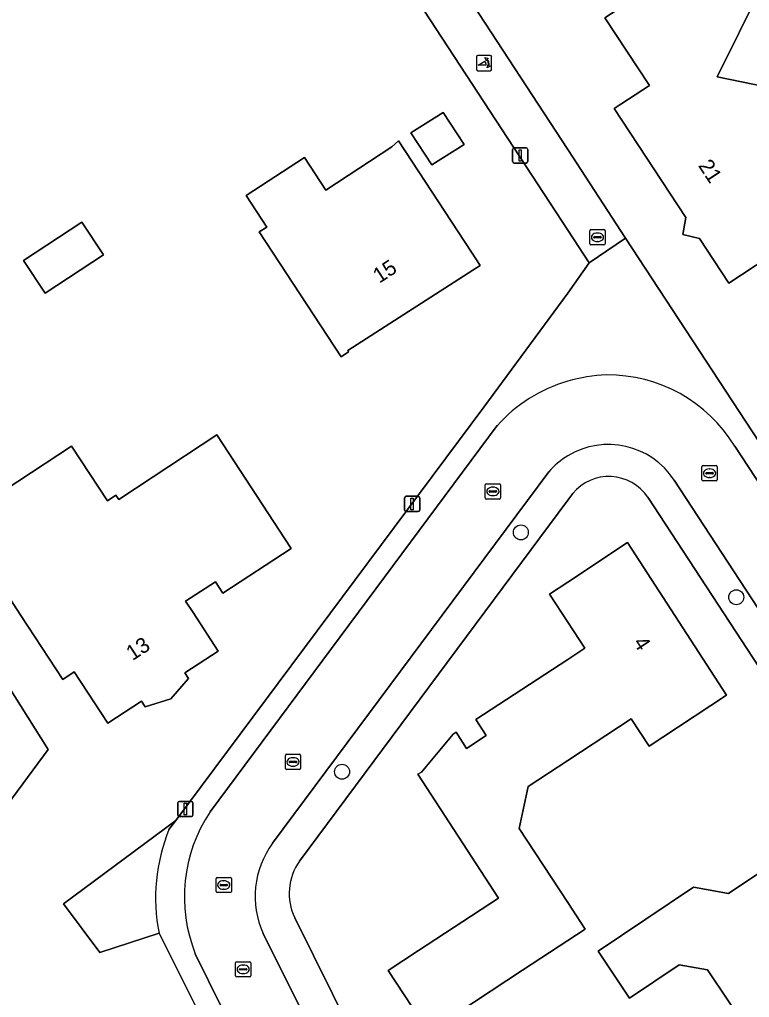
# Model space of a CAD drawing. Extents: x 163426 to 164192, y 380329 to 381641.
# Drawn here: x 163964.1 to 164011.9, y 381398.5 to 381462.6 of the extents above; entities that cross this region are included whole.
import ezdxf

# ---------------------------------------------------------------- set-up
doc = ezdxf.new("R2010")
doc.units = 0
for name, color, linetype in [('IMGEO_Boom', 7, 'Continuous'), ('IMGEO_Erf', 7, 'Continuous'), ('IMGEO_Kolk', 7, 'Continuous'), ('IMGEO_Lichtmast', 7, 'Continuous'), ('IMGEO_Pand', 7, 'Continuous'), ('IMGEO_Pand_nummerreeks', 7, 'Continuous'), ('IMGEO_Poller', 7, 'Continuous'), ('IMGEO_Rijbaan_lokaal_open', 7, 'Continuous'), ('IMGEO_Rioolput', 7, 'Continuous'), ('IMGEO_Voetpad_open', 7, 'Continuous')]:
    doc.layers.add(name, color=color, linetype=linetype)

msp = doc.modelspace()

# ---------------------------------------------------------------- linework, layer by layer
at = {"layer": 'IMGEO_Boom'}
for centre in [(163996.933, 381428.966), (164011.043, 381424.72), (163985.218, 381413.278)]:
    msp.add_circle(centre, 0.489, dxfattribs=at)
at = {"layer": 'IMGEO_Erf'}
for points in [[(164023.628, 381474.232), (163992.18, 381523.944), (163978.185, 381516.404), (163976.657, 381515.579), (163975.975, 381514.421), (163970.31, 381502.298), (163971.683, 381500), (163987.428, 381473.648), (163988.35, 381472.13), (163989.559, 381470.087), (164000, 381454.069), (164003.788, 381448.257), (164030.535, 381407.433)], [(163978.773, 381391.591), (163973.229, 381402.706), (163969.34, 381401.439), (163966.979, 381404.632), (163974.329, 381410.093), (163994.498, 381437.177), (164000, 381444.647), (164001.399, 381446.631), (164000, 381448.773), (163988.623, 381466.189)], [(164000.334, 381431.521), (164000, 381431.071), (163982.431, 381407.423)], [(164052.62, 381363.849), (164028.989, 381395.225), (164029.122, 381395.331), (164026.675, 381398.718), (164024.053, 381402.517), (164005.248, 381431.278)], [(163990.889, 381396.223), (163988.242, 381400.263), (163990.237, 381401.571), (163995.475, 381405.004), (163990.178, 381413.117), (163990.419, 381413.263), (163992.504, 381415.737), (163992.703, 381415.867), (163993.373, 381414.798), (163994.665, 381415.646), (163993.987, 381416.694), (164000, 381420.641), (164001.115, 381421.373), (164000, 381423.076), (163998.8, 381424.909), (164000, 381425.706), (164003.91, 381428.302), (164010.412, 381418.304), (164006.237, 381415.554), (164005.333, 381414.959), (164004.17, 381416.748), (164000, 381414.014), (163997.412, 381412.317), (163996.823, 381409.551), (164000, 381404.705), (164001.143, 381402.961), (164000, 381402.21), (163997.042, 381400.266), (163992.863, 381397.52)], [(164013.121, 381394.407), (164009.165, 381400.303), (164007.303, 381400.619), (164004.056, 381398.44), (164001.99, 381401.519), (164008.237, 381405.71), (164010.538, 381405.303), (164014.769, 381408.132), (164018.111, 381403.141), (164017.282, 381402.582), (164019.332, 381399.539), (164020.17, 381400.103), (164021.816, 381399.773), (164023.416, 381397.38)], [(163982.125, 381403.715), (163987.044, 381393.788), (163987.07, 381393.713), (163990.335, 381384.34), (163992.316, 381378.656), (163992.346, 381378.569), (164000, 381351.142), (164000, 381351.027), (163999.77, 381350.9), (164000, 381350.068), (164009.413, 381316.019)]]:
    msp.add_lwpolyline(points, dxfattribs=at)
for points in [[(164017.043, 381448.38), (164016.499, 381449.208), (164010.561, 381445.306), (164008.632, 381448.231), (164007.536, 381448.495), (164007.746, 381449.607), (164003.055, 381456.753), (164005.355, 381458.261), (164002.443, 381462.703), (164006.625, 381465.445), (164010.457, 381467.957), (164012.659, 381464.621), (164009.792, 381458.833), (164014.584, 381457.855), (164022.717, 381463.233), (164027.822, 381455.464), (164021.222, 381451.127)], [(163989.73, 381455.152), (163991.849, 381456.481), (163993.219, 381454.39), (163991.101, 381453.061)], [(163978.938, 381451.041), (163982.751, 381453.54), (163984.154, 381451.4), (163988.479, 381454.235), (163988.909, 381454.636), (163993.688, 381447.344), (163994.264, 381446.466), (163993.779, 381446.148), (163985.593, 381440.888), (163985.648, 381440.804), (163985.155, 381440.48), (163979.793, 381448.66), (163980.286, 381448.984)], [(163965.773, 381444.64), (163964.358, 381446.787), (163968.175, 381449.304), (163969.591, 381447.158)], [(163964.182, 381423.516), (163962.435, 381426.179), (163962.794, 381426.414), (163960.451, 381429.986), (163967.502, 381434.611), (163969.845, 381431.039), (163970.407, 381431.408), (163970.588, 381431.132), (163972.843, 381432.611), (163977.023, 381435.353), (163981.887, 381427.902), (163977.409, 381424.981), (163976.917, 381425.738), (163974.963, 381424.468), (163975.457, 381423.708), (163977.098, 381421.183), (163974.919, 381419.767), (163975.162, 381419.393), (163974.004, 381418.069), (163972.324, 381417.534), (163972.077, 381417.91), (163969.871, 381416.463), (163967.668, 381419.823), (163966.924, 381419.335)], [(163951.491, 381405.536), (163953.681, 381408.457), (163950.86, 381412.789), (163954.922, 381415.435), (163956.344, 381413.252), (163958.077, 381414.381), (163962.442, 381420.31), (163963.299, 381418.973), (163965.972, 381414.729), (163961.572, 381408.825), (163960.165, 381406.938), (163960.962, 381405.715), (163963.26, 381402.188), (163959.424, 381399.68)]]:
    msp.add_lwpolyline(points, close=True, dxfattribs=at)
for centre, radius, start, end in [((164002.7, 381429.557), 3.075, 34.03844, 140.29956), ((163985.407, 381405.311), 3.65, 144.63586, 205.92893)]:
    msp.add_arc(centre, radius, start, end, dxfattribs=at)
at = {"layer": 'IMGEO_Kolk'}
for p, q in [((164001.526, 381448.812), (164002.378, 381448.812)), ((164001.451, 381447.886), (164001.451, 381448.738)), ((164001.71, 381448.306), (164001.71, 381448.318)), ((164002.148, 381448.269), (164001.75, 381448.269)), ((164001.753, 381448.355), (164002.151, 381448.355)), ((164001.939, 381448.592), (164001.964, 381448.592)), ((164002.194, 381448.318), (164002.194, 381448.306)), ((164002.452, 381448.738), (164002.452, 381447.886)), ((164002.378, 381447.812), (164001.526, 381447.812)), ((164001.962, 381448.032), (164001.937, 381448.032)), ((164008.794, 381432.418), (164008.794, 381433.27)), ((164008.869, 381433.344), (164009.721, 381433.344)), ((164009.053, 381432.838), (164009.053, 381432.85)), ((164009.491, 381432.801), (164009.093, 381432.801)), ((164009.096, 381432.887), (164009.494, 381432.887)), ((164009.282, 381433.124), (164009.307, 381433.124)), ((164009.537, 381432.85), (164009.537, 381432.838)), ((164009.795, 381433.27), (164009.795, 381432.418)), ((163994.676, 381432.156), (163995.528, 381432.156)), ((164009.721, 381432.344), (164008.869, 381432.344)), ((164009.305, 381432.564), (164009.28, 381432.564)), ((163994.601, 381431.23), (163994.601, 381432.082)), ((163994.86, 381431.65), (163994.86, 381431.662)), ((163995.298, 381431.613), (163994.9, 381431.613)), ((163994.903, 381431.699), (163995.301, 381431.699)), ((163995.089, 381431.936), (163995.114, 381431.936)), ((163995.344, 381431.662), (163995.344, 381431.65)), ((163995.602, 381432.082), (163995.602, 381431.23)), ((163995.528, 381431.156), (163994.676, 381431.156)), ((163995.112, 381431.376), (163995.087, 381431.376)), ((163981.504, 381413.496), (163981.504, 381414.348)), ((163981.579, 381414.422), (163982.431, 381414.422)), ((163981.992, 381414.202), (163982.017, 381414.202)), ((163982.505, 381414.348), (163982.505, 381413.496)), ((163981.763, 381413.916), (163981.763, 381413.928)), ((163982.201, 381413.879), (163981.803, 381413.879)), ((163981.806, 381413.965), (163982.204, 381413.965)), ((163982.015, 381413.642), (163981.99, 381413.642)), ((163982.247, 381413.928), (163982.247, 381413.916)), ((163982.431, 381413.422), (163981.579, 381413.422)), ((163978.24, 381399.904), (163978.24, 381400.756)), ((163978.315, 381400.83), (163979.167, 381400.83)), ((163979.241, 381400.756), (163979.241, 381399.904)), ((163978.499, 381400.324), (163978.499, 381400.336)), ((163978.937, 381400.287), (163978.539, 381400.287)), ((163978.542, 381400.373), (163978.94, 381400.373)), ((163978.751, 381400.05), (163978.726, 381400.05)), ((163978.728, 381400.61), (163978.753, 381400.61)), ((163978.983, 381400.336), (163978.983, 381400.324)), ((163979.167, 381399.83), (163978.315, 381399.83))]:
    msp.add_line(p, q, dxfattribs=at)
for points in [[(164001.526, 381448.812), (164002.378, 381448.812)], [(164001.451, 381447.886), (164001.451, 381448.738)], [(164002.452, 381448.738), (164002.452, 381447.886)], [(164002.378, 381447.812), (164001.526, 381447.812)], [(164008.794, 381432.418), (164008.794, 381433.27)], [(164008.869, 381433.344), (164009.721, 381433.344)], [(164009.795, 381433.27), (164009.795, 381432.418)], [(163994.676, 381432.156), (163995.528, 381432.156)], [(164009.721, 381432.344), (164008.869, 381432.344)], [(163994.601, 381431.23), (163994.601, 381432.082)], [(163995.602, 381432.082), (163995.602, 381431.23)], [(163995.528, 381431.156), (163994.676, 381431.156)], [(163981.504, 381413.496), (163981.504, 381414.348)], [(163981.579, 381414.422), (163982.431, 381414.422)], [(163982.505, 381414.348), (163982.505, 381413.496)], [(163982.431, 381413.422), (163981.579, 381413.422)], [(163978.24, 381399.904), (163978.24, 381400.756)], [(163978.315, 381400.83), (163979.167, 381400.83)], [(163979.241, 381400.756), (163979.241, 381399.904)], [(163979.167, 381399.83), (163978.315, 381399.83)]]:
    msp.add_lwpolyline(points, dxfattribs=at)
for centre, radius, start, end in [((164001.528, 381448.736), 0.0765, 91.55205, 178.44795), ((164001.528, 381448.736), 0.0765, 91.55205, 178.44795), ((164002.376, 381448.736), 0.0765, 1.55205, 88.44795), ((164002.376, 381448.736), 0.0765, 1.55205, 88.44795), ((164001.75, 381448.315), 0.0403, 85.87752, 175.75265), ((164001.747, 381448.305), 0.0366, 178.93798, 274.71019), ((164002.151, 381448.312), 0.043, 264.86636, 352.45326), ((164002.155, 381448.317), 0.0386, 1.73085, 96.63898), ((164001.528, 381447.888), 0.0765, 181.55205, 268.44795), ((164001.528, 381447.888), 0.0765, 181.55205, 268.44795), ((164002.376, 381447.888), 0.0765, 271.55205, 358.44795), ((164002.376, 381447.888), 0.0765, 271.55205, 358.44795), ((164008.871, 381433.268), 0.0765, 91.55205, 178.44795), ((164008.871, 381433.268), 0.0765, 91.55205, 178.44795), ((164009.093, 381432.847), 0.0403, 85.87752, 175.75265), ((164009.09, 381432.837), 0.0366, 178.93798, 274.71019), ((164009.494, 381432.844), 0.043, 264.86636, 352.45326), ((164009.498, 381432.849), 0.0386, 1.73085, 96.63898), ((164009.719, 381433.268), 0.0765, 1.55205, 88.44795), ((164009.719, 381433.268), 0.0765, 1.55205, 88.44795), ((163994.678, 381432.08), 0.0765, 91.55205, 178.44795), ((163994.678, 381432.08), 0.0765, 91.55205, 178.44795), ((163995.526, 381432.08), 0.0765, 1.55205, 88.44795), ((163995.526, 381432.08), 0.0765, 1.55205, 88.44795), ((164008.871, 381432.42), 0.0765, 181.55205, 268.44795), ((164008.871, 381432.42), 0.0765, 181.55205, 268.44795), ((164009.719, 381432.42), 0.0765, 271.55205, 358.44795), ((164009.719, 381432.42), 0.0765, 271.55205, 358.44795), ((163994.9, 381431.659), 0.0403, 85.87752, 175.75265), ((163994.897, 381431.649), 0.0366, 178.93798, 274.71019), ((163995.301, 381431.656), 0.043, 264.86636, 352.45326), ((163995.305, 381431.661), 0.0386, 1.73085, 96.63898), ((163994.678, 381431.232), 0.0765, 181.55205, 268.44795), ((163994.678, 381431.232), 0.0765, 181.55205, 268.44795), ((163995.526, 381431.232), 0.0765, 271.55205, 358.44795), ((163995.526, 381431.232), 0.0765, 271.55205, 358.44795), ((163981.581, 381414.346), 0.0765, 91.55205, 178.44795), ((163981.581, 381414.346), 0.0765, 91.55205, 178.44795), ((163982.429, 381414.346), 0.0765, 1.55205, 88.44795), ((163982.429, 381414.346), 0.0765, 1.55205, 88.44795), ((163981.803, 381413.925), 0.0403, 85.87752, 175.75265), ((163981.8, 381413.915), 0.0366, 178.93798, 274.71019), ((163982.204, 381413.922), 0.043, 264.86636, 352.45326), ((163982.208, 381413.927), 0.0386, 1.73085, 96.63898), ((163981.581, 381413.498), 0.0765, 181.55205, 268.44795), ((163981.581, 381413.498), 0.0765, 181.55205, 268.44795), ((163982.429, 381413.498), 0.0765, 271.55205, 358.44795), ((163982.429, 381413.498), 0.0765, 271.55205, 358.44795), ((163978.317, 381400.754), 0.0765, 91.55205, 178.44795), ((163978.317, 381400.754), 0.0765, 91.55205, 178.44795), ((163979.165, 381400.754), 0.0765, 1.55205, 88.44795), ((163979.165, 381400.754), 0.0765, 1.55205, 88.44795), ((163978.539, 381400.333), 0.0403, 85.87752, 175.75265), ((163978.536, 381400.323), 0.0366, 178.93798, 274.71019), ((163978.94, 381400.33), 0.043, 264.86636, 352.45326), ((163978.944, 381400.335), 0.0386, 1.73085, 96.63898), ((163978.317, 381399.906), 0.0765, 181.55205, 268.44795), ((163978.317, 381399.906), 0.0765, 181.55205, 268.44795), ((163979.165, 381399.906), 0.0765, 271.55205, 358.44795), ((163979.165, 381399.906), 0.0765, 271.55205, 358.44795)]:
    msp.add_arc(centre, radius, start, end, dxfattribs=at)
for centre, major_axis, ratio, start_param, end_param in [((164001.938, 381448.312), (-0.387, 0.002), 0.722429, 4.712389, 7.853982), ((164001.963, 381448.312), (-0.39, 0.002), 0.717154, 1.570796, 4.712389), ((164009.281, 381432.844), (-0.387, 0.002), 0.722429, 4.712389, 7.853982), ((164009.306, 381432.844), (-0.39, 0.002), 0.717154, 1.570796, 4.712389), ((163995.088, 381431.656), (-0.387, 0.002), 0.722429, 4.712389, 7.853982), ((163995.113, 381431.656), (-0.39, 0.002), 0.717154, 1.570796, 4.712389), ((163981.991, 381413.922), (-0.387, 0.002), 0.722429, 4.712389, 7.853982), ((163982.016, 381413.922), (-0.39, 0.002), 0.717154, 1.570796, 4.712389), ((163978.727, 381400.33), (-0.387, 0.002), 0.722429, 4.712389, 7.853982), ((163978.752, 381400.33), (-0.39, 0.002), 0.717154, 1.570796, 4.712389)]:
    msp.add_ellipse(centre, major_axis=major_axis, ratio=ratio, start_param=start_param, end_param=end_param, dxfattribs=at)
at = {"layer": 'IMGEO_Lichtmast'}
for p, q in [((163996.393, 381453.274), (163996.393, 381454.074)), ((163996.393, 381454.074), (163996.393, 381453.274)), ((163996.493, 381454.174), (163997.283, 381454.174)), ((163997.283, 381454.174), (163996.493, 381454.174)), ((163997.383, 381454.074), (163997.383, 381453.274)), ((163997.383, 381453.274), (163997.383, 381454.074)), ((163997.283, 381453.174), (163996.493, 381453.174)), ((163996.493, 381453.174), (163997.283, 381453.174)), ((163989.315, 381430.432), (163989.315, 381431.232)), ((163989.315, 381431.232), (163989.315, 381430.432)), ((163989.415, 381431.332), (163990.205, 381431.332)), ((163990.205, 381431.332), (163989.415, 381431.332)), ((163990.305, 381431.232), (163990.305, 381430.432)), ((163990.305, 381430.432), (163990.305, 381431.232)), ((163990.205, 381430.332), (163989.415, 381430.332)), ((163989.415, 381430.332), (163990.205, 381430.332)), ((163974.463, 381410.437), (163974.463, 381411.237)), ((163974.463, 381411.237), (163974.463, 381410.437)), ((163974.563, 381411.337), (163975.353, 381411.337)), ((163975.353, 381411.337), (163974.563, 381411.337)), ((163975.453, 381411.237), (163975.453, 381410.437)), ((163975.453, 381410.437), (163975.453, 381411.237)), ((163975.353, 381410.337), (163974.563, 381410.337)), ((163974.563, 381410.337), (163975.353, 381410.337))]:
    msp.add_line(p, q, dxfattribs=at)
for points in [[(163996.813, 381454.049), (163996.963, 381454.049), (163996.963, 381453.299), (163996.813, 381453.299), (163996.813, 381454.049)], [(163989.735, 381431.207), (163989.885, 381431.207), (163989.885, 381430.457), (163989.735, 381430.457), (163989.735, 381431.207)], [(163974.883, 381411.212), (163975.033, 381411.212), (163975.033, 381410.462), (163974.883, 381410.462), (163974.883, 381411.212)]]:
    msp.add_lwpolyline(points, dxfattribs=at)
for centre, start, end in [((163996.493, 381454.074), 90, 180), ((163996.493, 381454.074), 90, 180), ((163997.283, 381454.074), 0, 90), ((163997.283, 381454.074), 360, 90), ((163996.493, 381453.274), 180, 270), ((163996.493, 381453.274), 180, 270), ((163997.283, 381453.274), 270, 0), ((163997.283, 381453.274), 270, 0), ((163989.415, 381431.232), 90, 180), ((163989.415, 381431.232), 90, 180), ((163990.205, 381431.232), 0, 90), ((163990.205, 381431.232), 360, 90), ((163989.415, 381430.432), 180, 270), ((163989.415, 381430.432), 180, 270), ((163990.205, 381430.432), 270, 0), ((163990.205, 381430.432), 270, 0), ((163974.563, 381411.237), 90, 180), ((163974.563, 381411.237), 90, 180), ((163975.353, 381411.237), 0, 90), ((163975.353, 381411.237), 360, 90), ((163974.563, 381410.437), 180, 270), ((163974.563, 381410.437), 180, 270), ((163975.353, 381410.437), 270, 0), ((163975.353, 381410.437), 270, 0)]:
    msp.add_arc(centre, 0.1, start, end, dxfattribs=at)
at = {"layer": 'IMGEO_Pand'}
for points in [[(164027.822, 381455.464), (164022.717, 381463.233), (164014.584, 381457.855), (164009.792, 381458.833), (164012.659, 381464.621), (164010.457, 381467.957), (164006.625, 381465.445), (164002.443, 381462.703), (164005.355, 381458.261), (164003.055, 381456.753), (164007.746, 381449.607), (164007.536, 381448.495), (164008.632, 381448.231), (164010.561, 381445.306), (164016.499, 381449.208), (164017.043, 381448.38), (164021.222, 381451.127)], [(163993.219, 381454.39), (163991.849, 381456.481), (163989.73, 381455.152), (163991.101, 381453.061)], [(163988.909, 381454.636), (163988.479, 381454.235), (163984.154, 381451.4), (163982.751, 381453.54), (163978.938, 381451.041), (163980.286, 381448.984), (163979.793, 381448.66), (163985.155, 381440.48), (163985.648, 381440.804), (163985.593, 381440.888), (163993.779, 381446.148), (163994.264, 381446.466), (163993.688, 381447.344)], [(163965.773, 381444.64), (163969.591, 381447.158), (163968.175, 381449.304), (163964.358, 381446.787)], [(163981.887, 381427.902), (163977.023, 381435.353), (163972.843, 381432.611), (163970.588, 381431.132), (163970.407, 381431.408), (163969.845, 381431.039), (163967.502, 381434.611), (163960.451, 381429.986), (163962.794, 381426.414), (163962.435, 381426.179), (163964.182, 381423.516), (163966.924, 381419.335), (163967.668, 381419.823), (163969.871, 381416.463), (163972.077, 381417.91), (163972.324, 381417.534), (163974.004, 381418.069), (163975.162, 381419.393), (163974.919, 381419.767), (163977.098, 381421.183), (163975.457, 381423.708), (163974.963, 381424.468), (163976.917, 381425.738), (163977.409, 381424.981)], [(163965.972, 381414.729), (163963.299, 381418.973), (163962.442, 381420.31), (163958.077, 381414.381), (163956.344, 381413.252), (163954.922, 381415.435), (163950.86, 381412.789), (163953.681, 381408.457), (163951.491, 381405.536), (163959.424, 381399.68), (163963.26, 381402.188), (163960.962, 381405.715), (163960.165, 381406.938), (163961.572, 381408.825)]]:
    msp.add_lwpolyline(points, close=True, dxfattribs=at)
for points in [[(163992.863, 381397.52), (163997.042, 381400.266), (164000, 381402.21), (164001.143, 381402.961), (164000, 381404.705), (163996.823, 381409.551), (163997.412, 381412.317), (164000, 381414.014), (164004.17, 381416.748), (164005.333, 381414.959), (164006.237, 381415.554), (164010.412, 381418.304), (164003.91, 381428.302), (164000, 381425.706), (163998.8, 381424.909), (164000, 381423.076), (164001.115, 381421.373), (164000, 381420.641), (163993.987, 381416.694), (163994.665, 381415.646), (163993.373, 381414.798), (163992.703, 381415.867), (163992.504, 381415.737), (163990.419, 381413.263), (163990.178, 381413.117), (163995.475, 381405.004), (163990.237, 381401.571), (163988.242, 381400.263), (163990.889, 381396.223)], [(164023.416, 381397.38), (164021.816, 381399.773), (164020.17, 381400.103), (164019.332, 381399.539), (164017.282, 381402.582), (164018.111, 381403.141), (164014.769, 381408.132), (164010.538, 381405.303), (164008.237, 381405.71), (164001.99, 381401.519), (164004.056, 381398.44), (164007.303, 381400.619), (164009.165, 381400.303), (164013.121, 381394.407)]]:
    msp.add_lwpolyline(points, dxfattribs=at)
at = {"layer": 'IMGEO_Poller'}
for p, q in [((163994.024, 381460.133), (163994.024, 381459.326)), ((163994.024, 381460.133), (163994.024, 381459.326)), ((163994.926, 381460.228), (163994.118, 381460.228)), ((163994.926, 381460.228), (163994.118, 381460.228)), ((163995.02, 381459.326), (163995.02, 381460.133)), ((163995.02, 381459.326), (163995.02, 381460.133)), ((163994.118, 381459.231), (163994.926, 381459.231)), ((163994.118, 381459.231), (163994.926, 381459.231))]:
    msp.add_line(p, q, dxfattribs=at)
for points in [[(163994.659, 381459.584), (163994.146, 381459.584), (163994.576, 381459.859)], [(163994.703, 381459.957), (163994.691, 381459.884), (163994.566, 381460.089)], [(163994.566, 381460.089), (163994.797, 381460.023), (163994.726, 381459.991)], [(163994.719, 381459.412), (163994.785, 381459.643), (163994.815, 381459.575)], [(163994.851, 381459.548), (163994.923, 381459.537), (163994.719, 381459.412)]]:
    msp.add_lwpolyline(points, dxfattribs=at)
for centre, radius, start, end in [((163994.118, 381460.133), 0.0946, 90, 180), ((163994.118, 381460.133), 0.0946, 90, 180), ((163994.331, 381459.634), 0.332, 351.32473, 42.4854), ((163994.345, 381459.644), 0.476, 351.75274, 41.16905), ((163994.345, 381459.644), 0.516, 349.35686, 42.29123), ((163994.926, 381460.133), 0.0946, 0, 90), ((163994.926, 381460.133), 0.0946, 0, 90), ((163994.118, 381459.326), 0.0946, 180, 270), ((163994.118, 381459.326), 0.0946, 180, 270), ((163994.926, 381459.326), 0.0946, 270, 0), ((163994.926, 381459.326), 0.0946, 270, 0)]:
    msp.add_arc(centre, radius, start, end, dxfattribs=at)
at = {"layer": 'IMGEO_Rijbaan_lokaal_open'}
for points in [[(163995.372, 381435.964), (163976.572, 381410.65)], [(164029.318, 381406.601), (164010.941, 381434.628)], [(163980.666, 381408.596), (163998.764, 381432.934)], [(164006.981, 381432.397), (164025.749, 381403.675), (164028.393, 381399.985), (164030.823, 381396.64), (164054.336, 381365.448)], [(163983.717, 381395.316), (163980.054, 381402.673)], [(163975.604, 381401.35), (163979.964, 381392.5)]]:
    msp.add_lwpolyline(points, dxfattribs=at)
for centre, radius, start, end in [((164002.86, 381429.225), 10.067, 91.7707, 106.50452), ((164002.64, 381429.566), 9.722, 31.37594, 90.53804), ((164002.869, 381429.189), 10.104, 106.49501, 137.89777), ((164002.671, 381429.588), 5.144, 33.09993, 121.28515), ((164002.659, 381429.601), 5.127, 121.24763, 139.44914), ((163984.941, 381405.079), 10.054, 146.34593, 201.76949), ((163985.427, 381405.111), 5.9, 143.79664, 204.40494)]:
    msp.add_arc(centre, radius, start, end, dxfattribs=at)
at = {"layer": 'IMGEO_Rioolput'}
for p, q in [((163976.967, 381405.429), (163976.967, 381406.281)), ((163977.042, 381406.355), (163977.894, 381406.355)), ((163977.226, 381405.849), (163977.226, 381405.861)), ((163977.664, 381405.812), (163977.266, 381405.812)), ((163977.269, 381405.898), (163977.667, 381405.898)), ((163977.455, 381406.135), (163977.48, 381406.135)), ((163977.71, 381405.861), (163977.71, 381405.849)), ((163977.968, 381406.281), (163977.968, 381405.429)), ((163977.894, 381405.355), (163977.042, 381405.355)), ((163977.478, 381405.575), (163977.453, 381405.575))]:
    msp.add_line(p, q, dxfattribs=at)
for points in [[(163976.967, 381405.429), (163976.967, 381406.281)], [(163977.042, 381406.355), (163977.894, 381406.355)], [(163977.968, 381406.281), (163977.968, 381405.429)], [(163977.894, 381405.355), (163977.042, 381405.355)]]:
    msp.add_lwpolyline(points, dxfattribs=at)
for centre, radius, start, end in [((163977.044, 381406.279), 0.0765, 91.55205, 178.44795), ((163977.044, 381406.279), 0.0765, 91.55205, 178.44795), ((163977.266, 381405.858), 0.0403, 85.87752, 175.75265), ((163977.263, 381405.848), 0.0366, 178.93798, 274.71019), ((163977.667, 381405.855), 0.043, 264.86636, 352.45326), ((163977.671, 381405.86), 0.0386, 1.73085, 96.63898), ((163977.892, 381406.279), 0.0765, 1.55205, 88.44795), ((163977.892, 381406.279), 0.0765, 1.55205, 88.44795), ((163977.044, 381405.431), 0.0765, 181.55205, 268.44795), ((163977.044, 381405.431), 0.0765, 181.55205, 268.44795), ((163977.892, 381405.431), 0.0765, 271.55205, 358.44795), ((163977.892, 381405.431), 0.0765, 271.55205, 358.44795)]:
    msp.add_arc(centre, radius, start, end, dxfattribs=at)
for centre, major_axis, ratio, start_param, end_param in [((163977.454, 381405.855), (-0.387, 0.002), 0.722429, 4.712389, 7.853982), ((163977.479, 381405.855), (-0.39, 0.002), 0.717154, 1.570796, 4.712389)]:
    msp.add_ellipse(centre, major_axis=major_axis, ratio=ratio, start_param=start_param, end_param=end_param, dxfattribs=at)
at = {"layer": 'IMGEO_Voetpad_open'}
for points in [[(163988.623, 381466.189), (164000, 381448.773), (164001.399, 381446.631), (164003.788, 381448.257), (164000, 381454.069), (163989.559, 381470.087)], [(164003.788, 381448.257), (164001.399, 381446.631), (164000, 381444.647), (163994.498, 381437.177), (163974.329, 381410.093), (163973.88, 381409.489)], [(164030.535, 381407.433), (164003.788, 381448.257)], [(163976.572, 381410.65), (163995.372, 381435.964)], [(164010.941, 381434.628), (164029.318, 381406.601)], [(163998.764, 381432.934), (163980.666, 381408.596)], [(164054.336, 381365.448), (164030.823, 381396.64), (164028.393, 381399.985), (164025.749, 381403.675), (164006.981, 381432.397)], [(163982.431, 381407.423), (164000, 381431.071), (164000.334, 381431.521)], [(164005.248, 381431.278), (164024.053, 381402.517), (164026.675, 381398.718), (164029.122, 381395.331), (164028.989, 381395.225), (164052.62, 381363.849)], [(163973.88, 381409.489), (163974.329, 381410.093), (163966.979, 381404.632), (163969.34, 381401.439), (163973.229, 381402.706)], [(164009.413, 381316.019), (164000, 381350.068), (163999.77, 381350.9), (164000, 381351.027), (164000, 381351.142), (163992.346, 381378.569), (163992.316, 381378.656), (163990.335, 381384.34), (163987.07, 381393.713), (163987.044, 381393.788), (163982.125, 381403.715)], [(163973.229, 381402.706), (163978.773, 381391.591)], [(163980.054, 381402.673), (163983.717, 381395.316)], [(163979.964, 381392.5), (163975.604, 381401.35)]]:
    msp.add_lwpolyline(points, dxfattribs=at)
for centre, radius, start, end in [((164002.86, 381429.225), 10.067, 91.7707, 106.50452), ((164002.64, 381429.566), 9.722, 31.37594, 90.53804), ((164002.869, 381429.189), 10.104, 106.49501, 137.89777), ((164002.671, 381429.588), 5.144, 33.09993, 121.28515), ((164002.659, 381429.601), 5.127, 121.24763, 139.44914), ((164002.7, 381429.557), 3.075, 34.03844, 140.29956), ((163984.941, 381405.079), 10.054, 146.34593, 201.76949), ((163984.82, 381405.016), 11.819, 157.76262, 191.27301), ((163984.82, 381405.016), 11.819, 157.76262, 191.27301), ((163985.427, 381405.111), 5.9, 143.79664, 204.40494), ((163985.407, 381405.311), 3.65, 144.63586, 205.92893)]:
    msp.add_arc(centre, radius, start, end, dxfattribs=at)

# ---------------------------------------------------------------- texts
at = {"layer": 'IMGEO_Pand_nummerreeks'}
for s, rotation, p in [('21', 303.25356, (164008.524, 381453.008)), ('15', 33.30951, (163987.66, 381445.262)), ('13', 33.15134, (163971.491, 381420.531)), ('4', 303.03654, (164004.262, 381421.746))]:
    msp.add_text(s, height=1, rotation=rotation, dxfattribs=at).set_placement(p)

doc.saveas('drawing.dxf')
